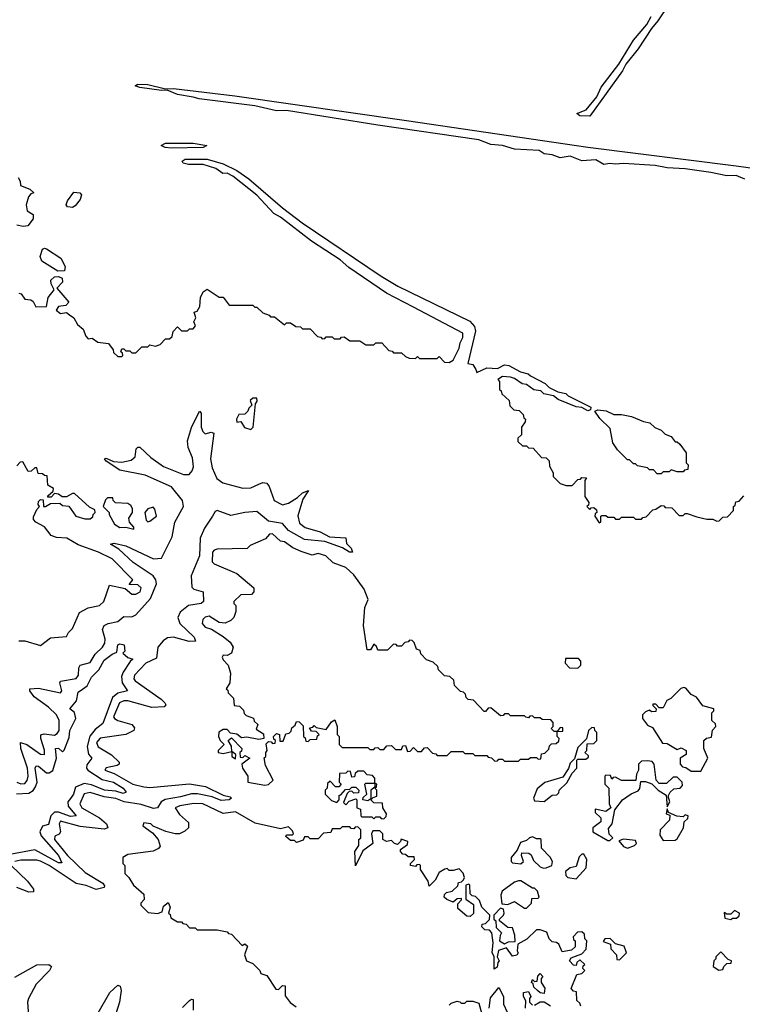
# Model space of a CAD drawing. Extents: x 2494106 to 2685573, y 758056 to 915185.
# Tile 421 of 507: x 2668069 to 2671714, y 835645 to 840609. Entities that reach past the tile are written whole.
import ezdxf

# ---------------------------------------------------------------- set-up
doc = ezdxf.new("R2010")
doc.units = 0

msp = doc.modelspace()

# ---------------------------------------------------------------- linework, layer by layer
at = {"layer": '0CON05XD'}
for points in [[(2671343.6, 840685), (2671287.5, 840602.5), (2671255, 840564.3), (2671188.4, 840461.6), (2671126.5, 840385), (2671109.3, 840350.7), (2670945, 840122.9)], [(2670945, 840122.9), (2670895, 840123.5), (2670880, 840135), (2670926.2, 840153.8), (2670980.2, 840219.8), (2671002.2, 840267.8), (2671091.5, 840385), (2671164.5, 840505.5), (2671231.9, 840585), (2671254.6, 840625.4)], [(2671726.7, 839805), (2671683, 839823), (2671635, 839820.8), (2671555, 839838.1), (2671425, 839857.1), (2671335, 839862.5), (2671275, 839874.4), (2671115, 839884), (2671075, 839880), (2671045, 839884.2), (2671015, 839878), (2670975, 839902.9), (2670905, 839897.5), (2670845, 839921.1), (2670795, 839912.9), (2670755, 839928.1), (2670715, 839933.1), (2670688.6, 839948.5), (2670565, 839956.7), (2670505, 839974.5), (2670445, 839978.9), (2670385, 840002.3), (2669875, 840076.2), (2669415, 840151.5), (2669365, 840148.5), (2669255.5, 840174.5), (2668975, 840209.1), (2668945, 840218.2), (2668865, 840231.5), (2668813, 840253), (2668785, 840251.1), (2668675, 840267.5), (2668652.5, 840275), (2668665, 840283.3), (2668715, 840282.2), (2668805, 840260), (2668845, 840262.2), (2669154.6, 840224.6), (2670019.8, 840100.2), (2670935, 839966.2), (2671682.1, 839872.1), (2672265, 839790.4)], [(2668835, 839961.5), (2668802.5, 839965), (2668782.5, 839975), (2668804.5, 839985.5), (2668945, 839985.5), (2669012.5, 839975), (2668995, 839964.5), (2668835, 839961.5)], [(2668321.2, 839121.2), (2668342.5, 839105), (2668361.7, 839071.7), (2668389.3, 839049.3), (2668403, 839013), (2668415, 839000), (2668435, 839002.5), (2668463, 838983), (2668517, 838977), (2668540, 838945), (2668541.7, 838931.7), (2668565, 838910), (2668585, 838910), (2668590, 838915), (2668588.3, 838928.3), (2668580, 838935), (2668585, 838950), (2668595, 838950), (2668605, 838940), (2668625, 838940), (2668635, 838930), (2668655, 838930), (2668685, 838960), (2668715, 838960), (2668725, 838970), (2668755, 838962.5), (2668778.3, 838971.7), (2668805, 839000), (2668825, 839000), (2668838.3, 839011.7), (2668843, 839037), (2668865, 839060), (2668885, 839040), (2668915, 839040), (2668925, 839050), (2668945, 839050), (2668956.7, 839065), (2668947.5, 839085), (2668957.5, 839105), (2668950, 839135), (2668965, 839140), (2668977.7, 839162.3), (2668981.7, 839208.3), (2668994, 839236), (2669015, 839250), (2669075, 839210), (2669095, 839210), (2669125, 839170), (2669245, 839170), (2669255, 839160), (2669265, 839160), (2669295, 839130), (2669328.3, 839118.3), (2669335, 839110), (2669355, 839110), (2669405, 839070), (2669415, 839080), (2669435, 839080), (2669461.7, 839061.7), (2669485, 839060), (2669495, 839050), (2669535, 839050), (2669571.7, 839011.7), (2669588.3, 839008.3), (2669595, 839000), (2669608.3, 839001.7), (2669615, 839010), (2669645, 839010), (2669655, 839000), (2669685, 839000), (2669691.7, 839008.3), (2669705, 839010), (2669735, 838990), (2669785, 838990), (2669815, 838970), (2669855, 838970), (2669865, 838980), (2669895, 838980), (2669931.7, 838941.7), (2669948.3, 838938.3), (2669955, 838930), (2669995, 838930), (2670015, 838910), (2670033, 838903), (2670065, 838900), (2670075, 838910), (2670085, 838900), (2670175, 838900), (2670185, 838910), (2670211.7, 838881.7), (2670235, 838880), (2670255, 838892.5), (2670285, 838953.3), (2670290, 838980), (2670305, 839006.7), (2670305, 839028.6), (2670055, 839159.1), (2669919.6, 839229.6), (2669730, 839360), (2669685, 839398.8), (2669541.4, 839491.5), (2669385, 839613.6), (2669351.2, 839631.2), (2669265, 839723.6), (2669145, 839820), (2669115, 839834.5), (2669093.5, 839833.5), (2669058.7, 839858.7), (2668995, 839878.8), (2668920.9, 839879.1), (2668894.2, 839885), (2668888, 839895), (2668904.6, 839905.4), (2669015, 839905.4), (2669095, 839881.8), (2669165, 839848.8), (2669225.8, 839805.8), (2669395, 839660.5), (2669494.3, 839584.3), (2669892.9, 839315), (2669976, 839265), (2670338.9, 839088.9), (2670362.5, 839062.5), (2670367.7, 839037.7), (2670330, 838875), (2670355, 838870), (2670370, 838845), (2670375, 838830), (2670425, 838854), (2670479.6, 838850.5), (2670515, 838868.8), (2670536, 838866), (2670595, 838833.3), (2670633.6, 838823.6), (2670645, 838812.5), (2670720, 838775), (2670740, 838755), (2670783.3, 838733.3), (2670823.6, 838723.6), (2670835, 838712.5), (2670950, 838655), (2670948.3, 838641.7), (2670935, 838637.5), (2670905, 838653.3), (2670875, 838656.7), (2670785, 838693.3), (2670761.7, 838711.7), (2670713, 838723), (2670697, 838737), (2670663, 838743), (2670625, 838770), (2670603, 838773), (2670565, 838800), (2670545, 838806.7), (2670505, 838810), (2670480, 838795), (2670490, 838785), (2670490, 838745), (2670498.3, 838738.3), (2670501.7, 838721.7), (2670538.3, 838688.3), (2670541.7, 838661.7), (2670561.7, 838641.7), (2670588.3, 838638.3), (2670608.3, 838618.3), (2670611.7, 838601.7), (2670620, 838595), (2670618.3, 838581.7), (2670600, 838555), (2670600, 838515), (2670581.7, 838498.3), (2670581.7, 838481.7), (2670605, 838460), (2670625, 838460), (2670635, 838450), (2670658.3, 838448.3), (2670701.7, 838401.7), (2670725, 838400), (2670740, 838385), (2670741.7, 838358.3), (2670760, 838325), (2670760, 838305), (2670795, 838270), (2670825, 838260), (2670855, 838260), (2670885, 838290), (2670898.3, 838291.7), (2670905, 838300), (2670928.3, 838298.3), (2670920, 838285), (2670920, 838205), (2670940, 838175), (2670938.3, 838161.7), (2670930, 838155), (2670945, 838140), (2670951.7, 838148.3), (2670965, 838150), (2670978.3, 838138.3), (2670980, 838125), (2670971.7, 838118.3), (2670970, 838105), (2670991.7, 838071.7), (2671000, 838075), (2671000, 838105), (2671005, 838110), (2671025, 838110), (2671035, 838100), (2671065, 838100), (2671075, 838090), (2671095, 838090), (2671105, 838100), (2671165, 838100), (2671175, 838090), (2671205, 838090), (2671211.7, 838098.3), (2671228.3, 838101.7), (2671261.7, 838138.3), (2671278.3, 838141.7), (2671305, 838160), (2671318.3, 838158.3), (2671325, 838150), (2671358.3, 838148.3), (2671395, 838110), (2671415, 838110), (2671425, 838120), (2671435, 838120), (2671485, 838102.5), (2671535, 838090), (2671565, 838090), (2671585, 838080), (2671597, 838083), (2671615, 838100), (2671638.3, 838101.7), (2671670, 838135), (2671670, 838155), (2671678.3, 838161.7), (2671681.7, 838178.3), (2671698.3, 838181.7), (2671721.7, 838208.3)], [(2668062.5, 839812.5), (2668072.5, 839795), (2668073.3, 839773.3), (2668120, 839755), (2668140, 839735), (2668125, 839730), (2668113.9, 839716.1), (2668102.5, 839675), (2668107.5, 839645), (2668137, 839627), (2668137.5, 839605), (2668110.7, 839569.3), (2668086.4, 839566.4), (2668055, 839572.5)], [(2668335, 839661.2), (2668310, 839665), (2668303.8, 839675), (2668311.2, 839695), (2668341.7, 839738.3), (2668372.5, 839735), (2668381.2, 839725), (2668375, 839702.5), (2668349.7, 839670.3), (2668335, 839661.2)], [(2668261.2, 839341.2), (2668180.4, 839390.5), (2668172, 839415), (2668185, 839452.5), (2668195, 839457.5), (2668205, 839453.3), (2668277.1, 839407.1), (2668299.2, 839365), (2668295, 839343.3), (2668261.2, 839341.2)], [(2668065, 839230), (2668076.4, 839226.4), (2668095, 839200), (2668125, 839196.7), (2668138, 839188), (2668151.2, 839161.2), (2668205, 839162.5), (2668212.3, 839207.7), (2668243, 839247), (2668227.7, 839277.7), (2668226.2, 839295), (2668245, 839312), (2668265, 839314), (2668283.3, 839305), (2668286, 839285), (2668257.5, 839255), (2668317.5, 839185), (2668301.7, 839168.3), (2668265, 839162.5), (2668253.3, 839145), (2668275, 839127.5), (2668305, 839132.5), (2668321.2, 839121.2)], [(2669235, 838542.5), (2669247.5, 838555), (2669258.3, 838671.7), (2669267.5, 838685), (2669265, 838700), (2669245, 838700), (2669231.7, 838688.3), (2669240, 838665), (2669225, 838650), (2669220, 838635), (2669205, 838620), (2669175, 838617.5), (2669163.3, 838595), (2669165, 838580), (2669185, 838582.5), (2669203.6, 838553.6), (2669235, 838542.5)], [(2668055, 836765.4), (2668075, 836756.1), (2668095, 836758.5), (2668106.8, 836773.2), (2668112.2, 836795), (2668109, 836835), (2668075.6, 836934.4), (2668074, 836965), (2668105, 836954.6), (2668175, 836906.5), (2668195, 836903.8), (2668194.5, 836925.6), (2668175.4, 836985), (2668176.7, 837003.3), (2668192.2, 837007.8), (2668245, 837002.4), (2668259.2, 837010.8), (2668267.8, 837025), (2668269, 837075), (2668255.7, 837105), (2668215, 837143.3), (2668143.2, 837195), (2668120, 837225), (2668120, 837235), (2668165, 837239.1), (2668275, 837216), (2668282.5, 837225), (2668271.4, 837265), (2668275.6, 837274.4), (2668355, 837287.8), (2668366, 837304), (2668368, 837342), (2668375, 837354.2), (2668425, 837367.7), (2668449.6, 837410.4), (2668487.7, 837445), (2668498, 837465), (2668500, 837485), (2668486.7, 837535), (2668495, 837554.2), (2668515, 837565.5), (2668564.7, 837575.3), (2668595, 837600.6), (2668635, 837598.9), (2668655, 837608.7), (2668729.6, 837690.4), (2668758.8, 837765), (2668756.3, 837785), (2668742.8, 837805), (2668641.9, 837871.9), (2668570.2, 837940.2), (2668526.7, 837965), (2668545, 837970), (2668605, 837956.8), (2668745, 837890), (2668785, 837893.4), (2668838.2, 838001.8), (2668852, 838075), (2668895.3, 838155), (2668890.3, 838185), (2668835, 838253.1), (2668702.9, 838312.9), (2668575, 838337.1), (2668505, 838383.8), (2668497.5, 838395), (2668505, 838398), (2668542, 838382), (2668585, 838377.9), (2668631.1, 838388.9), (2668650.9, 838405), (2668656, 838445), (2668665, 838454), (2668675, 838452.9), (2668730.8, 838400.8), (2668795, 838356.4), (2668895, 838315.4), (2668923.8, 838316.2), (2668940, 838335), (2668946.1, 838355), (2668940.2, 838400.2), (2668918.5, 838451.5), (2668916.2, 838485), (2668935, 838552), (2668975.8, 838635.8), (2668985.4, 838625.4), (2668985.4, 838555), (2668993, 838533), (2669005, 838520.8), (2669035, 838529.2), (2669048, 838525), (2669031.5, 838395), (2669040, 838350), (2669063.1, 838295), (2669094.6, 838274.6), (2669195, 838246.2), (2669235, 838247.9), (2669275, 838266.9), (2669295, 838275.7), (2669315, 838272.5), (2669327.8, 838255), (2669353.1, 838185), (2669395, 838162.1), (2669425, 838171.5), (2669470.5, 838199.5), (2669495, 838223.8), (2669525.8, 838235.8), (2669498.1, 838191.9), (2669472.8, 838107.2), (2669481.3, 838071.3), (2669509.2, 838049.2), (2669585, 838026.2), (2669631.7, 838001.7), (2669715, 837996.7), (2669718.3, 837968.3), (2669741.2, 837945), (2669747.5, 837925), (2669732.5, 837925), (2669697, 837947), (2669608.2, 837978.2), (2669505, 837988.5), (2669425, 838033.5), (2669395, 838069.6), (2669325, 838080), (2669265, 838130), (2669204.2, 838124.2), (2669135, 838109), (2669065, 838134.5), (2669055, 838128.9), (2669042, 838105), (2669001.3, 838045), (2668980, 837995), (2668975.9, 837905), (2668934.8, 837805), (2668937.8, 837747.8), (2668948, 837738), (2668994.6, 837724.6), (2668996.8, 837675), (2668984.7, 837665.3), (2668920.5, 837655), (2668878.9, 837621.1), (2668866.5, 837595), (2668877.7, 837565), (2668948.5, 837495), (2668955.8, 837475), (2668923.9, 837473.9), (2668845, 837495.9), (2668815, 837493.1), (2668793.1, 837476.9), (2668766.8, 837445), (2668759.5, 837390.5), (2668705, 837365.2), (2668649.1, 837305), (2668644.6, 837285), (2668651.5, 837275), (2668783.7, 837183.7), (2668801.9, 837165), (2668805.7, 837155), (2668798.8, 837145), (2668735, 837141.7), (2668614.4, 837174.3), (2668594, 837175), (2668572.8, 837165), (2668542.9, 837095), (2668547.5, 837085), (2668565, 837075.3), (2668634.4, 837055), (2668649.1, 837039.1), (2668645.5, 837025), (2668604.8, 837005.2), (2668475, 836986.7), (2668455.9, 836965), (2668465, 836942.7), (2668532.2, 836902.2), (2668571.1, 836865), (2668570.8, 836855), (2668561.4, 836848.6), (2668505, 836837.9), (2668498.6, 836825), (2668545, 836809.3), (2668640.4, 836755), (2668695, 836740.5), (2668725, 836737.4), (2668925, 836756.5), (2669006.4, 836743.6), (2669095, 836699.2), (2669130.3, 836690.3), (2669138, 836685), (2669125, 836675.8), (2669085, 836673.2), (2669040.3, 836690.3), (2668966.7, 836706.7), (2668935, 836705.7), (2668880.4, 836690.4), (2668802.5, 836677.5), (2668782.2, 836665), (2668764.1, 836635.9), (2668745, 836631.9), (2668682.1, 836652.1), (2668596, 836666), (2668555, 836683.2), (2668495, 836690.9), (2668425, 836712.5), (2668395, 836706.5), (2668373.3, 836655), (2668382.2, 836635), (2668471.1, 836585), (2668507.1, 836555), (2668514.3, 836535), (2668495, 836528.4), (2668375, 836541.6), (2668275, 836568.9), (2668268.7, 836555), (2668275.8, 836514.2), (2668267.8, 836502.2), (2668246.8, 836493.2), (2668244.7, 836475.3), (2668309.7, 836395), (2668399.2, 836309.2), (2668488.1, 836255), (2668497.8, 836242.2), (2668495.4, 836234.6), (2668454.6, 836224.6), (2668405, 836243.2), (2668353.4, 836253.4), (2668217.8, 836345), (2668175, 836366.7), (2668155, 836371.8), (2668075, 836371.6), (2668044.5, 836365)], [(2671305, 838320), (2671285, 838320), (2671265, 838340), (2671245, 838340), (2671235, 838350), (2671185, 838360), (2671175, 838370), (2671165, 838370), (2671145, 838390), (2671135, 838390), (2671085, 838440), (2671060, 838475), (2671047, 838547), (2670995, 838597.5), (2670970, 838635), (2670985, 838642.5), (2671026.4, 838636.4), (2671065, 838617.5), (2671105, 838617.5), (2671155, 838607.5), (2671215, 838582.5), (2671247, 838577), (2671273, 838553), (2671305, 838540), (2671325, 838520), (2671355, 838507.5), (2671375, 838480), (2671385, 838480), (2671398.3, 838468.3), (2671430, 838425), (2671430, 838375), (2671440, 838365), (2671438.3, 838341.7), (2671421.7, 838338.3), (2671415, 838330), (2671385, 838330), (2671355, 838340), (2671345, 838330), (2671315, 838330), (2671305, 838320)], [(2668065, 837477.5), (2668095, 837477.5), (2668175, 837453.3), (2668225, 837492.5), (2668305, 837500), (2668315, 837520), (2668335, 837540), (2668370.3, 837619.7), (2668415, 837644.2), (2668472.5, 837655), (2668493.3, 837675), (2668521.7, 837758.3), (2668601.7, 837741.7), (2668635, 837713.3), (2668655, 837713.3), (2668676.7, 837725), (2668682.5, 837745), (2668665, 837760), (2668621.7, 837761.7), (2668640, 837785), (2668535, 837890), (2668466.7, 837925), (2668365, 837962), (2668306.7, 837995), (2668255, 837998), (2668228.8, 838008.8), (2668195, 838052.5), (2668150, 838075), (2668138.3, 838088.3), (2668138.3, 838101.7), (2668155, 838140), (2668170, 838155), (2668162.5, 838165), (2668165, 838180), (2668175, 838190), (2668188.3, 838188.3), (2668190, 838155), (2668200, 838155), (2668225, 838170), (2668271.7, 838171.7), (2668285, 838160), (2668316.4, 838156.4), (2668353.3, 838105), (2668398.3, 838091.7), (2668425, 838092.5), (2668438.3, 838101.7), (2668440, 838115), (2668450, 838125), (2668448.3, 838138.3), (2668420.7, 838150.7), (2668345, 838220), (2668335, 838220), (2668305, 838202.5), (2668283, 838203), (2668265, 838217.5), (2668245, 838220), (2668228.3, 838201.7), (2668211.7, 838201.7), (2668211.7, 838208.3), (2668238.3, 838231.7), (2668240, 838245), (2668211.7, 838261.7), (2668208.3, 838308.3), (2668195, 838310), (2668185, 838320), (2668161.7, 838321.7), (2668155, 838350), (2668145, 838350), (2668127, 838333), (2668111.7, 838331.7), (2668085, 838380), (2668071.7, 838378.3), (2668055, 838360)], [(2668645, 838040), (2668645, 838050), (2668622.5, 838075), (2668620, 838095), (2668637.5, 838125), (2668637.5, 838145), (2668629.3, 838159.3), (2668615, 838170), (2668553, 838173), (2668540, 838185), (2668538.3, 838198.3), (2668511.7, 838198.3), (2668501.7, 838188.3), (2668490, 838155), (2668520, 838125), (2668520, 838115), (2668547.5, 838065), (2668575, 838048.8), (2668605, 838050), (2668645, 838040)], [(2668715, 838077.5), (2668725, 838080), (2668760, 838105), (2668751.7, 838141.7), (2668741.7, 838151.7), (2668715, 838142.5), (2668700, 838125), (2668707.5, 838085), (2668715, 838077.5)], [(2669305, 836750), (2669325, 836752.5), (2669347.5, 836775), (2669308.3, 836848.3), (2669302.5, 836887.5), (2669310, 836895), (2669310, 836915), (2669317.5, 836925), (2669312.5, 836957.5), (2669325, 836970), (2669338.3, 836968.3), (2669345, 836960), (2669358.3, 836961.7), (2669360, 836975), (2669351.7, 836981.7), (2669350, 836995), (2669365, 837010), (2669380, 837005), (2669381.7, 836971.7), (2669398.3, 836971.7), (2669411.7, 837008.3), (2669428.3, 837011.7), (2669438.3, 837021.7), (2669441.7, 837038.3), (2669458.3, 837051.7), (2669465, 837070), (2669478.3, 837068.3), (2669498.3, 837048.3), (2669500, 836995), (2669508.3, 836988.3), (2669511.7, 836971.7), (2669525, 836970), (2669535, 836980), (2669568.3, 836981.7), (2669571.7, 836998.3), (2669580, 837005), (2669565, 837020), (2669541.7, 837021.7), (2669531.7, 837038.3), (2669548.3, 837041.7), (2669555, 837050), (2669565, 837040), (2669615, 837030), (2669641.7, 837068.3), (2669658.3, 837078.3), (2669670, 837045), (2669670, 837005), (2669680, 836995), (2669680, 836955), (2669695, 836940), (2669825, 836940), (2669835, 836930), (2669855, 836930), (2669861.7, 836938.3), (2669875, 836940), (2669885, 836930), (2669905, 836930), (2669921.7, 836948.3), (2669945, 836950), (2669965, 836930), (2669995, 836930), (2670001.7, 836948.3), (2670015, 836950), (2670025, 836920), (2670038.3, 836921.7), (2670055, 836940), (2670075, 836920), (2670095, 836920), (2670111.7, 836938.3), (2670125, 836940), (2670151.7, 836911.7), (2670168.3, 836908.3), (2670175, 836900), (2670225, 836900), (2670245, 836920), (2670305, 836920), (2670315, 836910), (2670355, 836910), (2670365, 836900), (2670425, 836900), (2670431.7, 836891.7), (2670448.3, 836888.3), (2670465, 836870), (2670478.3, 836871.7), (2670485, 836880), (2670505, 836880), (2670515, 836870), (2670585, 836870), (2670595, 836880), (2670635, 836880), (2670645, 836890), (2670675, 836890), (2670685, 836880), (2670698.3, 836881.7), (2670701.7, 836908.3), (2670718.3, 836911.7), (2670738.3, 836931.7), (2670741.7, 836948.3), (2670751.7, 836958.3), (2670775, 836960), (2670788.3, 836971.7), (2670790, 836985), (2670780, 836995), (2670780, 837020), (2670808.3, 837021.7), (2670808.3, 837038.3), (2670795, 837040), (2670780, 837020), (2670765, 837020), (2670750, 837035), (2670760, 837045), (2670760, 837065), (2670748.3, 837078.3), (2670705, 837080), (2670695, 837090), (2670665, 837090), (2670655, 837100), (2670641.7, 837098.3), (2670635, 837090), (2670621.7, 837091.7), (2670615, 837100), (2670545, 837100), (2670535, 837110), (2670515, 837110), (2670508.3, 837101.7), (2670495, 837100), (2670445, 837140), (2670431.7, 837138.3), (2670418.3, 837121.7), (2670411.7, 837121.7), (2670358.3, 837178.3), (2670331.7, 837181.7), (2670321.7, 837191.7), (2670318.3, 837208.3), (2670308.3, 837218.3), (2670291.7, 837221.7), (2670261.7, 837251.7), (2670258.3, 837278.3), (2670238.3, 837298.3), (2670211.7, 837301.7), (2670181.7, 837331.7), (2670178.3, 837348.3), (2670155, 837370), (2670121.7, 837381.7), (2670091.7, 837411.7), (2670088.3, 837428.3), (2670070, 837435), (2670058.3, 837468.3), (2670048.3, 837478.3), (2670035, 837480), (2670028.3, 837471.7), (2670011.7, 837468.3), (2669995, 837450), (2669975, 837450), (2669968.3, 837458.3), (2669955, 837460), (2669925, 837430), (2669875, 837430), (2669868.3, 837448.3), (2669855, 837460), (2669838.3, 837431.7), (2669821.7, 837431.7), (2669802.5, 837555), (2669810, 837645), (2669827.5, 837685), (2669807, 837737), (2669755, 837810), (2669715, 837847.5), (2669650.3, 837870.3), (2669613.3, 837905), (2669575, 837917.5), (2669545, 837910), (2669488.3, 837928.3), (2669446.2, 837946.2), (2669405, 837976.2), (2669385, 837980), (2669343.9, 838016.1), (2669330, 838015), (2669308.3, 837991.7), (2669231.7, 837958.3), (2669217, 837943), (2669065, 837940), (2669050, 837935), (2669042.5, 837925), (2669040, 837875), (2669050, 837865), (2669165, 837817.5), (2669250, 837745), (2669250, 837725), (2669238.3, 837711.7), (2669185, 837710), (2669150, 837675), (2669150, 837665), (2669160, 837655), (2669160, 837625), (2669150, 837595), (2669135, 837580), (2669105, 837566.7), (2669075, 837570), (2669025, 837601.2), (2669005, 837596.2), (2668993.8, 837585), (2668990, 837565), (2669005, 837546.2), (2669036.2, 837536.2), (2669095, 837498.8), (2669131.2, 837471.2), (2669146.7, 837445), (2669137.5, 837415), (2669115, 837403.3), (2669095, 837405.8), (2669090, 837395), (2669095, 837381.2), (2669120, 837355), (2669132.5, 837315), (2669130, 837265), (2669110, 837235), (2669118.3, 837228.3), (2669120, 837215), (2669148.3, 837188.3), (2669151.7, 837151.7), (2669178.3, 837148.3), (2669198.3, 837128.3), (2669201.7, 837111.7), (2669211.7, 837101.7), (2669248.3, 837088.3), (2669251.7, 837071.7), (2669270, 837055), (2669261.7, 837031.7), (2669298.3, 837008.3), (2669300, 836985), (2669275, 836980), (2669215, 836992.5), (2669188.3, 836988.3), (2669165, 837007.5), (2669131.7, 837011.7), (2669115, 837030), (2669095, 837030), (2669073, 837017), (2669072.5, 836995), (2669080, 836975), (2669100, 836955), (2669070, 836925), (2669070, 836915), (2669095, 836910), (2669140, 836920), (2669140, 836895), (2669158.3, 836881.7), (2669160, 836905), (2669140, 836920), (2669137, 836947), (2669120, 836975), (2669138.3, 836988.3), (2669190, 836935), (2669188.3, 836921.7), (2669180, 836915), (2669181.7, 836891.7), (2669195, 836890), (2669205, 836900), (2669230, 836885), (2669190, 836855), (2669192.5, 836835), (2669220, 836795), (2669220, 836765), (2669305, 836750)], [(2668053.8, 836706.2), (2668115, 836709.2), (2668136.9, 836723.1), (2668149.5, 836740.5), (2668157.1, 836765), (2668147.9, 836835), (2668152.6, 836847.4), (2668165, 836846.2), (2668205, 836811.5), (2668218.7, 836811.3), (2668236.8, 836823.2), (2668255.6, 836885.6), (2668250, 836935), (2668265, 836936.2), (2668285, 836917.5), (2668293.6, 836926.4), (2668319.3, 836990.7), (2668322.2, 837025), (2668351.9, 837085), (2668345.5, 837115.5), (2668322.5, 837135), (2668356.7, 837175), (2668365, 837218.8), (2668386.9, 837233.1), (2668410, 837250), (2668432.2, 837295), (2668468.1, 837331.9), (2668495, 837379.4), (2668535, 837410), (2668560, 837420), (2668565, 837457.5), (2668575, 837462.5), (2668596.7, 837456.7), (2668600, 837425), (2668590, 837415), (2668615, 837392.5), (2668640, 837385), (2668626.4, 837373.6), (2668590.9, 837319.1), (2668583.1, 837296.9), (2668585.4, 837265.4), (2668613.3, 837225), (2668565, 837213.8), (2668537.5, 837192.5), (2668488.6, 837061.4), (2668449.3, 837030.7), (2668423.4, 836996.6), (2668410.4, 836945), (2668416.7, 836906.7), (2668433.8, 836885), (2668407.6, 836852.4), (2668406.4, 836835), (2668413.1, 836825), (2668485, 836778.9), (2668543.1, 836765), (2668590.8, 836735), (2668606.2, 836715), (2668592, 836708), (2668555, 836720), (2668496.7, 836725), (2668431.9, 836751.9), (2668395, 836757.5), (2668350.2, 836739.8), (2668341.5, 836705), (2668325, 836682.7), (2668311.8, 836665), (2668313.4, 836643.4), (2668354, 836595), (2668325, 836592), (2668265, 836614.3), (2668245, 836613.8), (2668225.7, 836595), (2668215, 836552), (2668185, 836543.5), (2668170.4, 836515), (2668177.7, 836495), (2668265.8, 836395), (2668282.5, 836357.5), (2668265, 836358.8), (2668145, 836422.9), (2668019.8, 836400.2)], [(2670885, 837340), (2670900, 837355), (2670900, 837375), (2670888.3, 837388.3), (2670821.7, 837388.3), (2670820, 837365), (2670841.7, 837341.7), (2670885, 837340)], [(2671505, 836820), (2671540, 836885), (2671520, 836935), (2671520, 836975), (2671533, 836987), (2671558.3, 836991.7), (2671563, 837027), (2671580, 837045), (2671578.3, 837058.3), (2671560, 837075), (2671560, 837115), (2671570, 837125), (2671570, 837135), (2671515, 837150), (2671483, 837193), (2671455, 837207.5), (2671429.3, 837239.3), (2671418.3, 837241.7), (2671403.6, 837236.4), (2671353, 837187), (2671333.6, 837176.4), (2671315, 837140), (2671295, 837140), (2671278.3, 837158.3), (2671261.7, 837158.3), (2671261.7, 837151.7), (2671280, 837135), (2671278.3, 837121.7), (2671255, 837120), (2671245, 837127.5), (2671225, 837120), (2671210, 837105), (2671210, 837085), (2671235, 837052.5), (2671260, 837040), (2671311.7, 836961.7), (2671335, 836960), (2671385, 836930), (2671405, 836937.5), (2671430, 836925), (2671430, 836905), (2671400, 836885), (2671400, 836855), (2671411.7, 836841.7), (2671428.3, 836838.3), (2671455, 836820), (2671505, 836820)], [(2670715, 836667.5), (2670755, 836700), (2670778.3, 836701.7), (2670788.3, 836711.7), (2670790, 836725), (2670829.3, 836760.7), (2670855, 836810), (2670880, 836835), (2670880, 836875), (2670885, 836880), (2670925, 836880), (2670938.3, 836891.7), (2670938.3, 836898.3), (2670920, 836915), (2670930, 836925), (2670931.7, 836958.3), (2670965, 836960), (2670980, 836975), (2670980, 837015), (2670970, 837025), (2670968.3, 837038.3), (2670955, 837040), (2670937.5, 837025), (2670927.5, 836982.5), (2670885, 836940), (2670867.5, 836882.5), (2670845, 836860), (2670837, 836833), (2670809.3, 836790.7), (2670717, 836763), (2670678.3, 836731.7), (2670660, 836685), (2670665, 836670), (2670715, 836667.5)], [(2671045, 836470), (2671060, 836485), (2671043, 836503), (2671038.3, 836531.7), (2671057.5, 836555), (2671070, 836625), (2671110, 836675), (2671153.9, 836706.1), (2671189.3, 836720.7), (2671197, 836733), (2671202.5, 836767.5), (2671225, 836767.5), (2671257, 836757), (2671290, 836725), (2671330, 836700), (2671335, 836640), (2671347.5, 836665), (2671340, 836695), (2671350, 836715), (2671368.3, 836731.7), (2671400, 836735), (2671411.7, 836748.3), (2671410, 836765), (2671385, 836790), (2671365, 836790), (2671331.7, 836758.3), (2671295, 836757.5), (2671280, 836775), (2671270, 836855), (2671258.3, 836868.3), (2671235, 836872.5), (2671205, 836870), (2671190, 836855), (2671190, 836825), (2671180, 836805), (2671177.5, 836772.5), (2671105, 836772.5), (2671075, 836790), (2671061.7, 836788.3), (2671055, 836780), (2671048.3, 836798.3), (2671025, 836800), (2671020, 836795), (2671020, 836755), (2671040, 836735), (2671042.5, 836655), (2671050, 836635), (2671025, 836617.5), (2670971.7, 836628.3), (2670971.7, 836611.7), (2671000, 836585), (2671000, 836565), (2670960, 836535), (2670960, 836515), (2671035, 836470), (2671045, 836470)], [(2669905, 836580), (2669918.3, 836591.7), (2669920, 836605), (2669900, 836635), (2669898.3, 836658.3), (2669855, 836660), (2669840, 836675), (2669851.7, 836688.3), (2669870, 836695), (2669870, 836725), (2669860, 836735), (2669868.3, 836741.7), (2669870, 836755), (2669860, 836760), (2669860, 836785), (2669848.3, 836798.3), (2669821.7, 836801.7), (2669805, 836820), (2669775, 836820), (2669761.7, 836808.3), (2669758.3, 836791.7), (2669745, 836790), (2669738.3, 836818.3), (2669725, 836820), (2669715, 836810), (2669681.7, 836808.3), (2669680, 836765), (2669690, 836755), (2669678.3, 836741.7), (2669661.7, 836741.7), (2669635, 836770), (2669621.7, 836758.3), (2669620, 836735), (2669610, 836725), (2669610, 836705), (2669641.7, 836671.7), (2669668.3, 836661.7), (2669680, 836675), (2669680, 836700), (2669688.3, 836701.7), (2669711.7, 836728.3), (2669735, 836730), (2669745, 836740), (2669765, 836740), (2669780, 836725), (2669778.3, 836711.7), (2669755, 836710), (2669745, 836720), (2669731.7, 836718.3), (2669721.7, 836708.3), (2669701.7, 836661.7), (2669715, 836650), (2669731.7, 836668.3), (2669765, 836680), (2669770, 836675), (2669770, 836635), (2669788.3, 836628.3), (2669790, 836595), (2669795, 836590), (2669845, 836590), (2669855, 836580), (2669865, 836590), (2669885, 836590), (2669891.7, 836581.7), (2669905, 836580)], [(2669825, 836670), (2669800, 836675), (2669801.7, 836688.3), (2669820, 836705), (2669810, 836755), (2669815, 836760), (2669860, 836760), (2669860, 836740), (2669840, 836725), (2669840, 836680), (2669825, 836670)], [(2670900, 835635), (2670895, 835650), (2670880, 835665), (2670878.3, 835708.3), (2670861.7, 835711.7), (2670850, 835725), (2670880, 835795), (2670905, 835800), (2670920, 835815), (2670910, 835825), (2670911.7, 835838.3), (2670920, 835845), (2670895, 835870), (2670880, 835855), (2670875, 835840), (2670861.7, 835841.7), (2670842.5, 835865), (2670850.7, 835879.3), (2670871.7, 835888.3), (2670905, 835900), (2670927, 835923), (2670930, 835965), (2670920, 835975), (2670918.3, 835998.3), (2670905, 836010), (2670881.7, 836008.3), (2670860, 835985), (2670861.7, 835971.7), (2670870, 835965), (2670870, 835935), (2670851.7, 835918.3), (2670805, 835910), (2670788.3, 835948.3), (2670777, 835957), (2670755, 835960), (2670740, 835975), (2670728.3, 836008.3), (2670695, 836020), (2670675, 836020), (2670626.4, 835973.6), (2670581.7, 835948.3), (2670577.5, 835915), (2670582.5, 835905), (2670577, 835893), (2670555, 835887.5), (2670525, 835930), (2670483.3, 835916.7), (2670477.5, 835885), (2670487.5, 835865), (2670480, 835855), (2670477, 835833), (2670461.7, 835821.7), (2670462.5, 835885), (2670453, 835907), (2670457.5, 835955), (2670450, 836005), (2670438.3, 836018.3), (2670415, 836020), (2670400, 836035), (2670401.7, 836048.3), (2670418.3, 836051.7), (2670438.3, 836071.7), (2670440, 836095), (2670400, 836135), (2670388.3, 836168.3), (2670368.3, 836188.3), (2670351.7, 836191.7), (2670341.7, 836201.7), (2670340, 836245), (2670335, 836250), (2670320, 836245), (2670320, 836175), (2670357.5, 836147.5), (2670357.5, 836102.5), (2670341.7, 836088.3), (2670325, 836090), (2670278.3, 836128.3), (2670278.3, 836151.7), (2670298.3, 836171.7), (2670298.3, 836178.3), (2670275, 836177.5), (2670255, 836160), (2670223, 836173), (2670210, 836185), (2670211.7, 836198.3), (2670221.7, 836208.3), (2670250, 836215), (2670278.3, 836241.7), (2670281.7, 836258.3), (2670298.3, 836261.7), (2670308.3, 836271.7), (2670312.5, 836285), (2670306.4, 836306.4), (2670285, 836327.5), (2670255, 836320), (2670235, 836320), (2670225, 836330), (2670213, 836327), (2670185, 836310), (2670165, 836270), (2670135, 836240), (2670130, 836265), (2670090, 836325), (2670090, 836345), (2670085, 836350), (2670071.7, 836348.3), (2670065, 836340), (2670040, 836345), (2670040, 836355), (2670060, 836375), (2670058.3, 836388.3), (2670028.3, 836388.3), (2670015, 836400), (2670001.7, 836401.7), (2669990, 836415), (2669990, 836425), (2670025, 836450), (2670026.4, 836466.4), (2669993, 836477), (2669990, 836465), (2669975, 836450), (2669960, 836455), (2669945, 836470), (2669920, 836465), (2669900, 836475), (2669900, 836505), (2669885, 836520), (2669850.7, 836519.3), (2669843.3, 836505), (2669850, 836455), (2669800.7, 836419.3), (2669762.5, 836342.5), (2669760, 836415), (2669780, 836445), (2669780, 836475), (2669790, 836485), (2669790, 836525), (2669775, 836540), (2669761.7, 836538.3), (2669755, 836530), (2669741.7, 836531.7), (2669735, 836540), (2669695, 836540), (2669685, 836530), (2669645, 836530), (2669638.3, 836511.7), (2669601.7, 836508.3), (2669575, 836480), (2669535, 836480), (2669525, 836490), (2669505, 836490), (2669498.3, 836471.7), (2669465, 836460), (2669455, 836470), (2669435, 836470), (2669411.7, 836491.7), (2669415, 836500), (2669445, 836500), (2669450, 836505), (2669445, 836520), (2669425, 836540), (2669385, 836530), (2669257.7, 836557.7), (2669157.5, 836615), (2669095, 836606.2), (2668992.5, 836655), (2668946.8, 836656.8), (2668877.5, 836645), (2668853.8, 836635), (2668875, 836601.2), (2668921.2, 836561.2), (2668920, 836535), (2668902.4, 836517.6), (2668875, 836504), (2668853.9, 836503.9), (2668805.8, 836515.8), (2668743, 836543), (2668730, 836555), (2668695, 836560), (2668690, 836545), (2668739.3, 836509.3), (2668767.5, 836475), (2668777, 836443), (2668770, 836430), (2668743.3, 836416.7), (2668615, 836400), (2668590, 836385), (2668590, 836355), (2668600, 836345), (2668600, 836305), (2668620, 836285), (2668642.5, 836245), (2668695, 836200), (2668697, 836173), (2668680, 836155), (2668680, 836145), (2668717, 836107), (2668765, 836102.5), (2668788.3, 836111.7), (2668795, 836140), (2668817.5, 836157.5), (2668827.5, 836135), (2668820, 836105), (2668828.3, 836098.3), (2668831.7, 836081.7), (2668865, 836060), (2668885, 836060), (2668891.7, 836051.7), (2668908.3, 836048.3), (2668925, 836030), (2668955, 836030), (2668965, 836020), (2669065, 836020), (2669115, 836010), (2669121.7, 836001.7), (2669138.3, 835998.3), (2669191.7, 835941.7), (2669205, 835950), (2669217.5, 835937.5), (2669202.5, 835895), (2669212.5, 835865), (2669245, 835850), (2669280, 835815), (2669285, 835800), (2669315, 835790), (2669361.7, 835721.7), (2669375, 835720), (2669395, 835740), (2669408.3, 835738.3), (2669408.3, 835688.3), (2669433.3, 835653.3), (2669463, 835633)], [(2671315, 836470), (2671375, 836472.5), (2671385, 836480), (2671417.5, 836535), (2671420, 836565), (2671438.3, 836581.7), (2671440, 836595), (2671425, 836600), (2671415, 836590), (2671383, 836593), (2671341.7, 836611.7), (2671335, 836630), (2671330, 836605), (2671348.3, 836598.3), (2671347, 836573), (2671300, 836525), (2671298.3, 836498.3), (2671315, 836470)], [(2670710.7, 836330.7), (2670725, 836332.5), (2670752.5, 836345), (2670756.7, 836365), (2670745, 836387.5), (2670701.7, 836431.7), (2670700, 836475), (2670695, 836480), (2670675, 836480), (2670655, 836490), (2670640, 836485), (2670625, 836470), (2670595, 836460), (2670578.3, 836421.7), (2670547.5, 836385), (2670547.5, 836365), (2670555, 836357.5), (2670596.4, 836353.6), (2670610, 836365), (2670600, 836395), (2670601.7, 836408.3), (2670637.5, 836407.5), (2670648.3, 836398.3), (2670660.7, 836370.7), (2670695, 836337.5), (2670710.7, 836330.7)], [(2671135, 836432.5), (2671170, 836445), (2671180, 836455), (2671175, 836470), (2671115, 836476.7), (2671091.7, 836468.3), (2671115, 836440), (2671135, 836432.5)], [(2670875, 836277.5), (2670926.4, 836333.6), (2670928.8, 836375), (2670915, 836402.5), (2670905, 836402.5), (2670891.7, 836388.3), (2670875, 836340), (2670845, 836332.5), (2670822.5, 836315), (2670823.3, 836295), (2670833.9, 836283.9), (2670875, 836277.5)], [(2668026.5, 836345), (2668109.1, 836265), (2668138.2, 836225), (2668138.2, 836211.8), (2668115, 836210.9), (2668054.5, 836234.5)], [(2670625, 836130), (2670650, 836155), (2670651.7, 836178.3), (2670685, 836180), (2670690, 836185), (2670680, 836215), (2670665, 836230), (2670655, 836230), (2670597, 836267), (2670585, 836267.5), (2670565, 836260), (2670502.5, 836215), (2670496.7, 836195), (2670501.7, 836151.7), (2670531.7, 836148.3), (2670565, 836162.5), (2670615, 836130), (2670625, 836130)], [(2670515, 835950), (2670535, 835960), (2670568.3, 835961.7), (2670567, 835993), (2670555, 836030), (2670531.7, 836031.7), (2670490, 836065), (2670490, 836075), (2670510, 836095), (2670512.5, 836105), (2670510, 836125), (2670495, 836130), (2670460, 836095), (2670460, 836075), (2670470, 836065), (2670471.7, 836031.7), (2670500, 836005), (2670491.7, 835991.7), (2670490, 835965), (2670515, 835950)], [(2671655, 836072.5), (2671665, 836080), (2671685, 836080), (2671698.3, 836091.7), (2671700, 836105), (2671675, 836117.5), (2671655, 836100), (2671635, 836100), (2671621.7, 836108.3), (2671625, 836080), (2671655, 836072.5)], [(2671095, 835870), (2671130, 835905), (2671118.3, 835938.3), (2671075, 835950), (2671047, 835977), (2671020, 835975), (2671011.7, 835961.7), (2671048.3, 835948.3), (2671050, 835925), (2671080, 835895), (2671081.7, 835871.7), (2671095, 835870)], [(2671595, 835817.5), (2671615, 835820), (2671620, 835835), (2671635, 835850), (2671658.3, 835851.7), (2671660, 835865), (2671641.7, 835871.7), (2671605, 835910), (2671580, 835885), (2671580, 835875), (2671570, 835865), (2671567.5, 835835), (2671595, 835817.5)], [(2668045, 835781.6), (2668155, 835843.4), (2668216.4, 835846.4), (2668230, 835835), (2668220.5, 835815), (2668153, 835747), (2668113.2, 835675), (2668108.5, 835655), (2668116.2, 835565)], [(2670715, 835700), (2670695, 835702.5), (2670680, 835715), (2670661.7, 835731.7), (2670658.3, 835748.3), (2670650, 835755), (2670655, 835770), (2670665, 835760), (2670678.3, 835761.7), (2670683, 835787), (2670695, 835800), (2670707.5, 835785), (2670700, 835775), (2670700, 835755), (2670717, 835727), (2670715, 835700)], [(2668465, 835601.2), (2668524.8, 835705.2), (2668565, 835741.1), (2668576.8, 835736.8), (2668580.4, 835715), (2668572.9, 835655), (2668531.8, 835528.2)], [(2670437.5, 835625), (2670443, 835677), (2670485, 835730), (2670510, 835685), (2670510, 835645), (2670527.5, 835605)], [(2670620, 835625), (2670621.7, 835661.7), (2670610, 835685), (2670610, 835705), (2670635, 835710), (2670647.5, 835685), (2670640, 835675), (2670640, 835655), (2670655, 835640)], [(2668890.5, 835629.5), (2668925, 835664), (2668935, 835671.2), (2668945, 835670), (2668944.6, 835615)], [(2670235, 835640), (2670245, 835650), (2670275, 835660), (2670288.3, 835658.3), (2670295, 835650), (2670315, 835650), (2670325, 835660), (2670355, 835660), (2670385, 835650), (2670400, 835595)], [(2670665, 835640), (2670695, 835657.5), (2670715, 835657.5), (2670747, 835637)]]:
    msp.add_lwpolyline(points, dxfattribs=at)

doc.saveas('drawing.dxf')
